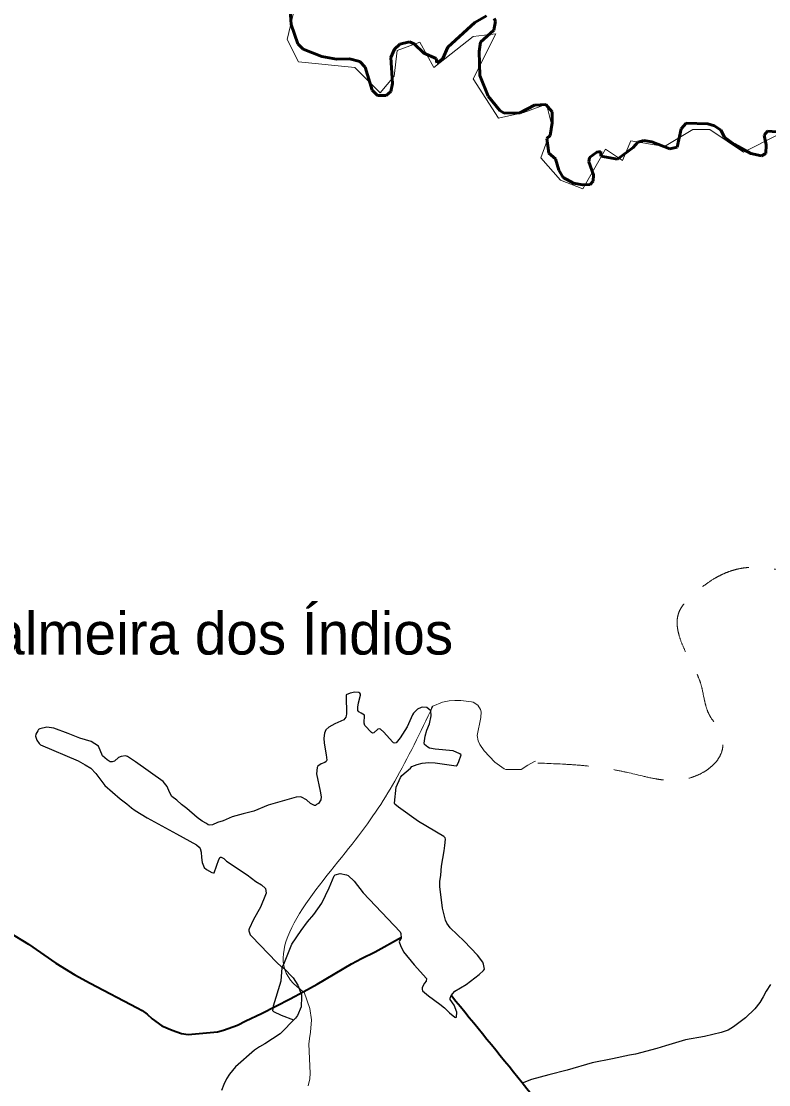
# Model space of a CAD drawing. Extents: x -1643653 to 4543381, y 1624270 to 13878484.
# Drawn here: x 756473 to 765291, y 8955969 to 8968515 of the extents above; entities that cross this region are included whole.
import ezdxf

# ---------------------------------------------------------------- set-up
doc = ezdxf.new("R2010")
doc.units = 0
doc.header["$LTSCALE"] = 200
doc.linetypes.add('LONG_DASH_SHORT_DASH', pattern=[9.9, 6, -1.2, 1.5, -1.2])
doc.linetypes.add('MEDIUM_DASHED', pattern=[4.5, 3, -1.5])
for name, color, linetype, lineweight in [('12', 7, 'Continuous', 25), ('14', 7, 'Continuous', 13), ('21', 7, 'Continuous', 25), ('58', 7, 'Continuous', 13), ('59', 7, 'Continuous', 53), ('60', 7, 'Continuous', 13), ('7', 7, 'LONG_DASH_SHORT_DASH', 60)]:
    doc.layers.add(name, color=color, linetype=linetype, lineweight=lineweight)
doc.layers.add('41', color=7, linetype='Continuous')

msp = doc.modelspace()

# ---------------------------------------------------------------- linework, layer by layer
at = {"layer": '12', "lineweight": 40}
for points in [[(755751.2, 8958147.5), (755862.2, 8958064), (755958, 8957996.2), (756032.6, 8957954.2), (756137.7, 8957884), (756214, 8957842.6), (756328.1, 8957767.5), (756559.2, 8957627.5), (756879.8, 8957401.3), (757104, 8957264.6), (757287.1, 8957167.7), (757840.4, 8956875)], [(759805, 8957070.3), (759963.8, 8957157.4), (760368.2, 8957393.4), (760487, 8957457.4), (760649.4, 8957537.9), (760959, 8957710.3)], [(757840.4, 8956875), (757898, 8956844.5), (757957.3, 8956800.7), (758017.3, 8956746), (758132.8, 8956665.6), (758252.6, 8956612), (758364.7, 8956572), (758441.3, 8956562.7), (758786.4, 8956593.9), (758858.3, 8956611.9), (759022.3, 8956672.3), (759120.5, 8956724.4), (759308, 8956809.8), (759644.5, 8956982.5), (759805, 8957070.3)]]:
    msp.add_lwpolyline(points, dxfattribs=at)
at = {"layer": '12'}
for points in [[(759689.9, 8956732.7), (759543.3, 8956787), (759453.4, 8956827.9), (759441.1, 8956839.4), (759450.5, 8956898), (759538.2, 8957195.8), (759549.6, 8957346.3), (759553.3, 8957357.9), (759571, 8957344.3), (759680.6, 8957229.9), (759737, 8957142.1), (759777.6, 8957031.5), (759780.6, 8957004.8), (759774.7, 8956889.8), (759729.9, 8956785.1), (759706.9, 8956753.4), (759526.3, 8956568.6), (759344.8, 8956450.4), (759284.8, 8956417.4), (759226.1, 8956377.1), (758999, 8956178.4), (758931.1, 8956094.6), (758894, 8956037.2), (758861.3, 8955972.4), (758835.9, 8955899.8)], [(765313.5, 8957149.9), (765262.4, 8957073.2), (765227, 8957004.6), (765185.1, 8956938.5), (765125.7, 8956864.1), (765018.7, 8956759.9), (764877.3, 8956651.4), (764811.5, 8956613.4), (764731.2, 8956586.7), (764533.1, 8956539.3), (764309.6, 8956500.2), (764071.8, 8956426.7)], [(764071.8, 8956426.7), (763971, 8956395.5), (763720.5, 8956331.2), (763648.1, 8956319.8), (763449.9, 8956272.7), (763209, 8956229.3), (762911.9, 8956140.7), (762698.3, 8956084.6)], [(762698.3, 8956084.6), (762494.3, 8956031.1), (762382.1, 8955988.1)]]:
    msp.add_lwpolyline(points, dxfattribs=at)
at = {"layer": '12', "lineweight": 40}
msp.add_spline([(761549.2, 8957020.4), (762383.1, 8955993.9), (763257, 8954902.9), (764214.4, 8953717.3), (766168.2, 8951324.4), (767086.6, 8950171.6), (770317.8, 8946184.2), (771971, 8944146), (773006.3, 8942876.2), (773223.4, 8942642.3), (773373.7, 8942274.8), (774008.3, 8940921.5), (774359, 8940136.3), (774475.8, 8939919.1), (774642.8, 8939785.5), (774893.3, 8939668.5), (775511.2, 8939484.7), (775928.6, 8939267.5), (776078.9, 8939184), (776379.5, 8938916.7), (776680.1, 8938749.6), (776830.4, 8938582.6), (777398.1, 8938348.7), (777899.1, 8938231.7), (778550.4, 8938482.3), (779134.8, 8938866.6), (779452.1, 8939250.8), (779569, 8939384.5), (779685.9, 8939351.1), (779852.9, 8939217.4), (780086.7, 8939217.4), (780604.3, 8939451.3), (781055.2, 8939618.4), (781439.3, 8939618.4), (781823.3, 8939518.1), (782090.5, 8939401.2), (782290.9, 8939367.8), (782524.7, 8939518.1), (782858.7, 8939618.4), (783192.6, 8939651.8), (783509.9, 8939818.9), (783910.7, 8940119.6), (784278.1, 8940336.8), (784625.2, 8940434.5)], degree=3, dxfattribs=at)
at = {"layer": '14'}
for points in [[(762539, 8959785.5), (762526.5, 8959782.1), (762447.5, 8959737.2), (762371.9, 8959688.1), (762188, 8959687.4), (762169, 8959695.8), (762058.2, 8959775.3), (761932.6, 8959909.4), (761880.9, 8959981.3), (761863.6, 8960025), (761852.7, 8960090.2), (761896.3, 8960301.7), (761898.2, 8960370.1), (761891.8, 8960394.3), (761858.6, 8960446.3), (761803.1, 8960482.1), (761785, 8960487.6), (761657.6, 8960503.3), (761588.8, 8960503.3), (761520, 8960497.3), (761442.8, 8960481.4), (761326.7, 8960433.8), (761317.3, 8960424.7), (761303.1, 8960378.2)], [(759805, 8957070.3), (759809.7, 8957060.9), (759876.2, 8956866.7), (759896, 8956733.5), (759886, 8956587.7), (759873.4, 8956514.6), (759867.3, 8956445.9), (759879.8, 8956106.2), (759877.3, 8956037.4), (759858.6, 8955956.3)]]:
    msp.add_lwpolyline(points, dxfattribs=at)
at = {"layer": '14', "linetype": 'MEDIUM_DASHED'}
msp.add_spline([(762566.7, 8959763.7), (763408.4, 8959695.8), (763753.5, 8959622.6), (764114.2, 8959559.8), (764542.9, 8959669.6), (764741.6, 8959915.3), (764720.7, 8960129.7), (764595.2, 8960323.1), (764490.6, 8960694.3), (764312.9, 8961070.7), (764229.2, 8961536), (764396.5, 8961750.3), (764929.8, 8962053.6), (765541.5, 8962006.5), (766027.7, 8961766), (766283.8, 8961593.5), (766466.8, 8961577.8), (766618.4, 8961776.5), (766670.7, 8962090.2), (766874.6, 8962247), (767287.6, 8962158.1), (767324.2, 8962132)], degree=3, dxfattribs=at)
at = {"layer": '14'}
msp.add_spline([(761326.7, 8960433.8), (760878.8, 8959550), (760374.9, 8958805.9), (759682, 8957166.3), (759809.7, 8957060.9)], degree=3, dxfattribs=at)
at = {"layer": '21'}
for points in [[(760406.9, 8960599.4), (760351.2, 8960587.4), (760306.3, 8960567.9), (760304.1, 8960553.3), (760309.9, 8960343.7), (760307.6, 8960319.4), (760302.3, 8960306.5), (760277, 8960272.3), (760173.9, 8960227.9), (760102, 8960186.9), (760066.3, 8960155.5), (760048.5, 8960114.9), (760043.8, 8960055.7), (760047.2, 8959999.8), (760070.9, 8959859.8), (760077.3, 8959796.6), (760071.9, 8959782.9), (760055.5, 8959771.5), (760010.4, 8959755.9), (759970.5, 8959727.7), (759962.7, 8959712), (759957.3, 8959636.2), (760000.3, 8959433.2), (760011.1, 8959366.6), (760007.5, 8959329.7), (759980.1, 8959288.4), (759957.5, 8959276), (759943.8, 8959263.8), (759943.8, 8959263.8), (759931.4, 8959264.6), (759884.8, 8959286.2), (759838.1, 8959329.8), (759780.4, 8959363), (759763.1, 8959366.1), (759715.1, 8959363.1), (759387.5, 8959268.5), (759215.8, 8959195.5), (759154.3, 8959182.2), (759089.3, 8959164.5)], [(761303.1, 8960378.2), (761256.6, 8960420.7), (761211, 8960424.4), (761189, 8960420), (761148.3, 8960398.4), (761101, 8960352.7), (761089.5, 8960334.7), (761027.1, 8960191.2), (760943.1, 8960062.8), (760896.2, 8960002.8), (760882, 8959997.4), (760865.7, 8960003.5), (760853.2, 8960013.2), (760749.8, 8960127.6), (760712.2, 8960164.5), (760701.2, 8960167.6), (760679.8, 8960164.2), (760632.4, 8960121), (760616.8, 8960117.8), (760603.7, 8960126.1), (760526.3, 8960205.6), (760516.4, 8960233.9), (760520.7, 8960327.1), (760483.2, 8960353), (760453.9, 8960367.2), (760443.7, 8960384.1), (760443.7, 8960422.2), (760450.8, 8960474.1), (760476.4, 8960562.9), (760474.8, 8960577.8), (760467.9, 8960589.4), (760454.3, 8960595.3), (760406.9, 8960599.4)], [(761456.2, 8958896.2), (761158.8, 8959073.4), (760923.1, 8959244.1), (760881.8, 8959278.4), (760874.4, 8959292.7), (760897, 8959480.3), (760948.2, 8959595.3), (760963.9, 8959617.7), (761063.1, 8959703.5), (761082.5, 8959724.5), (761142.1, 8959747.5), (761202.2, 8959763.2), (761279.4, 8959770.2), (761356.4, 8959765.7), (761602.1, 8959732.9), (761613.8, 8959740.5), (761636.1, 8959780.9), (761661.5, 8959862.7), (761646.6, 8959874.6), (761567.3, 8959909.9), (761356.6, 8959929.5), (761288, 8959941.5), (761269.3, 8959950.7), (761230.4, 8959983.8), (761227.4, 8960000.2), (761237.8, 8960082), (761258.1, 8960151), (761288.7, 8960228.4), (761310.4, 8960320.3), (761303.1, 8960378.2)], [(756667.8, 8960142.8), (756646.1, 8960103.2), (756641.9, 8960082.9), (756655.4, 8960034.6), (756685.1, 8959993.4), (756700.1, 8959979.2), (757143.4, 8959788.8), (757225.5, 8959744.8), (757292.5, 8959702.4), (757351, 8959642), (757458.4, 8959500.5), (757638.5, 8959341.8), (757717.9, 8959284.2), (757774.1, 8959233.8), (757815.6, 8959204.4), (757958.2, 8959117.6), (758306, 8958929.9), (758539.4, 8958798.4), (758570.9, 8958770.5), (758581.6, 8958755.2), (758594, 8958710.9), (758597.7, 8958651.4), (758608.3, 8958591.8), (758630.7, 8958530.3), (758658.3, 8958506.6), (758722.6, 8958472.6), (758739.5, 8958467.4), (758749.1, 8958469.2), (758804.9, 8958627.7), (758819.6, 8958652.9), (758832.5, 8958653.7), (758862.6, 8958638.9), (758895.1, 8958607.2), (759137.6, 8958446.3), (759240.8, 8958367.8), (759305.9, 8958326.1), (759355.4, 8958284.4), (759361.1, 8958229.7), (759356.1, 8958207.5), (759296.4, 8958064.8), (759214.4, 8957916.7), (759160.7, 8957806.5), (759158.7, 8957795.2)], [(757025.3, 8960111), (756856.9, 8960173.6), (756774.4, 8960189), (756690.4, 8960169.5), (756676.8, 8960159.2), (756667.8, 8960142.8)], [(757384.3, 8959963), (757296.5, 8960017), (757165.6, 8960058.9), (757025.3, 8960111)], [(759089.3, 8959164.5), (758959.7, 8959128.9), (758856.5, 8959082.7), (758786.4, 8959061), (758729.8, 8959035.8), (758696.2, 8959030.6), (758679.5, 8959033.6), (758657.5, 8959052.8), (758608.3, 8959079.4), (758549.1, 8959121.3), (758427, 8959226.7), (758365.1, 8959274.5), (758308.6, 8959327.6), (758250.8, 8959371), (758222.4, 8959421.7), (758194.1, 8959488.8), (758147.7, 8959547.5), (757819.2, 8959780.1), (757726.2, 8959841.5), (757701.7, 8959847.4), (757651.1, 8959840.7), (757620.3, 8959829.3), (757571.8, 8959784.6), (757543.6, 8959777.7), (757522.3, 8959779.8), (757486.6, 8959802), (757431.8, 8959850.2), (757384.3, 8959963)], [(761460.2, 8958729), (761471.4, 8958793.2), (761478, 8958868), (761475.3, 8958881.2), (761456.2, 8958896.2)], [(761699.8, 8957660.8), (761534.4, 8957820.5), (761494.3, 8957876.1), (761476.7, 8957908.7), (761441.7, 8958050.3), (761410.2, 8958307.4), (761410.3, 8958367.7), (761421.6, 8958439.5), (761428.9, 8958549.5), (761460.2, 8958729)], [(759588.1, 8957430.5), (759665.6, 8957627.1), (759774.1, 8957789.3), (759851, 8957889.6), (759926.4, 8957977.2), (760019.3, 8958109.5), (760103.6, 8958290.5), (760163.1, 8958434.3), (760177, 8958444.1), (760236, 8958459.9), (760236, 8958459.9), (760311.5, 8958445.7), (760328.1, 8958437.3), (760399.4, 8958368.9), (760505.5, 8958234.5), (760941.1, 8957774.4), (760949.2, 8957754.5), (760953.1, 8957699.6), (760934.3, 8957666.8), (760932.5, 8957654.1), (760946.9, 8957611.2), (760983.8, 8957536.8), (761107.8, 8957384.2), (761255, 8957220.4), (761250.7, 8957192.7), (761230.3, 8957168.3), (761203.2, 8957115.4), (761200.8, 8957095.3), (761208, 8957075.8), (761277.5, 8957017.6), (761412.8, 8956919.4), (761466, 8956875.3), (761523.6, 8956817.2), (761588.2, 8956767.8), (761600.9, 8956762.8), (761607.8, 8956766.9), (761610.8, 8956824.1), (761578.4, 8956906.9), (761533.3, 8956976.3), (761532.5, 8956989.4), (761545, 8957020.8), (761589.6, 8957073.6), (761719.9, 8957149.7), (761874.4, 8957269.1), (761925.5, 8957315.7), (761936.7, 8957332.9), (761927.8, 8957389.9), (761916.5, 8957416.7), (761854.4, 8957499), (761699.8, 8957660.8)], [(759158.7, 8957795.2), (759156.5, 8957782.8), (759174.7, 8957739.3), (759187.4, 8957722), (759486.6, 8957410.7), (759541.3, 8957360.2), (759547, 8957358.6), (759554, 8957364.5), (759569.1, 8957391.3), (759588.1, 8957430.5)]]:
    msp.add_lwpolyline(points, dxfattribs=at)
at = {"layer": '58'}
for points in [[(761173.1, 8968268), (760907.3, 8968168.3), (760874.1, 8967869.1), (760708, 8967669.7), (760409, 8967968.8), (759744.6, 8968035.3), (759611.7, 8968301.2), (759744.6, 8968866.3)], [(765392.2, 8967171.1), (764993.5, 8966971.7), (764594.9, 8967237.6), (764395.5, 8967237.6), (764063.3, 8967038.2), (763664.7, 8967104.7), (763565, 8966872), (763365.7, 8967005), (763099.9, 8966539.6), (762834.2, 8966639.3), (762601.6, 8966905.2), (762734.5, 8967270.8), (762668.1, 8967536.8), (762402.3, 8967437), (762103.3, 8967370.6), (761804.3, 8967835.9), (762070.1, 8968367.7), (761804.3, 8968334.5), (761339.2, 8967968.8), (761173.1, 8968268)]]:
    msp.add_lwpolyline(points, dxfattribs=at)
at = {"layer": '59'}
msp.add_spline([(757632.6, 8954238.4), (756665.8, 8954671.3), (756399.8, 8955071.7), (756075.9, 8956332), (756072.3, 8957077.8), (755600.9, 8957368.1), (755069.1, 8957779.3), (754448.4, 8958857.5), (754422.8, 8958978.7)], degree=3, dxfattribs=at)
at = {"layer": '60', "lineweight": 25}
msp.add_spline([(814781, 9009175.5), (814787.2, 9009173.4), (814796.9, 9009173.4), (814799.4, 9009172.4), (814805.1, 9009174.5), (814805.6, 9009176.5), (814811.7, 9009179.5), (814811.7, 9009179.5), (814801.5, 9009181), (814790.7, 9009181.5), (814784.1, 9009183.1), (814777.4, 9009185.1), (814778.4, 9009175.5)], degree=3, dxfattribs=at)
at = {"layer": '7'}
for points in [[(759642.6, 8968697.4), (759656.2, 8968476.3), (759734.5, 8968249.9), (759797.4, 8968186.8), (760020.8, 8968100.7), (760193.3, 8968069.4), (760346.5, 8968073.3), (760468.7, 8968041.8), (760531.4, 8967975.3), (760612.4, 8967703.8), (760676.7, 8967637.3), (760778.2, 8967637.3), (760833.4, 8967688.2), (760853, 8967781.7), (760833.6, 8968087.2), (760876.7, 8968185), (760939.1, 8968243.5), (761053, 8968271), (761107.6, 8968247.7), (761221.6, 8968138.1), (761368.5, 8968077.3), (761376.6, 8968022.9), (761447, 8968077.5), (761506.1, 8968210.7), (761825.6, 8968499.9), (761961, 8968579.3)], [(762052.9, 8968547.4), (762065.9, 8968514.3), (762049.6, 8968410.7), (761891.1, 8968267.7), (761875.3, 8968158.2), (761883.2, 8967876.5), (761983, 8967632.3), (762120.3, 8967463.7), (762171.6, 8967432.4), (762355.5, 8967436.4), (762528.1, 8967526.2), (762662.3, 8967534.7), (762735.1, 8967446.8), (762735.2, 8967316.2), (762713.7, 8967168.6), (762672.7, 8967130.8), (762696.2, 8966959), (762775.9, 8966891.5), (762816.7, 8966756.5), (762864.1, 8966670.5)], [(762864.1, 8966670.5), (762988, 8966606.5), (762988, 8966606.5), (763095.2, 8966585), (763183.7, 8966590.9), (763219.9, 8966628.1), (763224.1, 8966703.1), (763170.7, 8966857.1), (763174.8, 8966906), (763262.9, 8966969), (763309.8, 8966977.2), (763310.4, 8966921.6), (763507.9, 8966888.4), (763691, 8967024.3), (763748, 8967090.2), (763816.6, 8967107.8), (763910.7, 8967092.2), (764122.4, 8967010.1), (764212.2, 8967029.6), (764259.7, 8967244.8), (764318.7, 8967311.3), (764570.8, 8967305.5), (764649.7, 8967281.9), (764724.1, 8967231), (764771.2, 8967149), (764888.8, 8967062.9), (765079, 8966955.3), (765204.4, 8966928), (765255.2, 8966955.3), (765259.2, 8967057), (765236, 8967169.9), (765276.9, 8967219.6), (765446.1, 8967207)], [(762864.1, 8966670.5), (762988, 8966606.5), (762988, 8966606.5), (763095.2, 8966585), (763183.7, 8966590.9), (763219.9, 8966628.1), (763224.1, 8966703.1), (763170.7, 8966857.1), (763174.8, 8966906), (763262.9, 8966969), (763309.8, 8966977.2), (763310.4, 8966921.6), (763507.9, 8966888.4), (763691, 8967024.3), (763748, 8967090.2), (763816.6, 8967107.8), (763910.7, 8967092.2), (764122.4, 8967010.1), (764212.2, 8967029.6), (764259.7, 8967244.8), (764318.7, 8967311.3), (764570.8, 8967305.5), (764649.7, 8967281.9), (764724.1, 8967231), (764771.2, 8967149), (764888.8, 8967062.9), (765079, 8966955.3), (765204.4, 8966928), (765255.2, 8966955.3), (765259.2, 8967057), (765236, 8967169.9), (765276.9, 8967219.6), (765446.1, 8967207)]]:
    msp.add_lwpolyline(points, dxfattribs=at)

# ---------------------------------------------------------------- texts
at = {"layer": '41'}
msp.add_text('Palmeira dos Índios', height=500, dxfattribs=at).set_placement((755696.3, 8961044.2))

doc.saveas('drawing.dxf')
